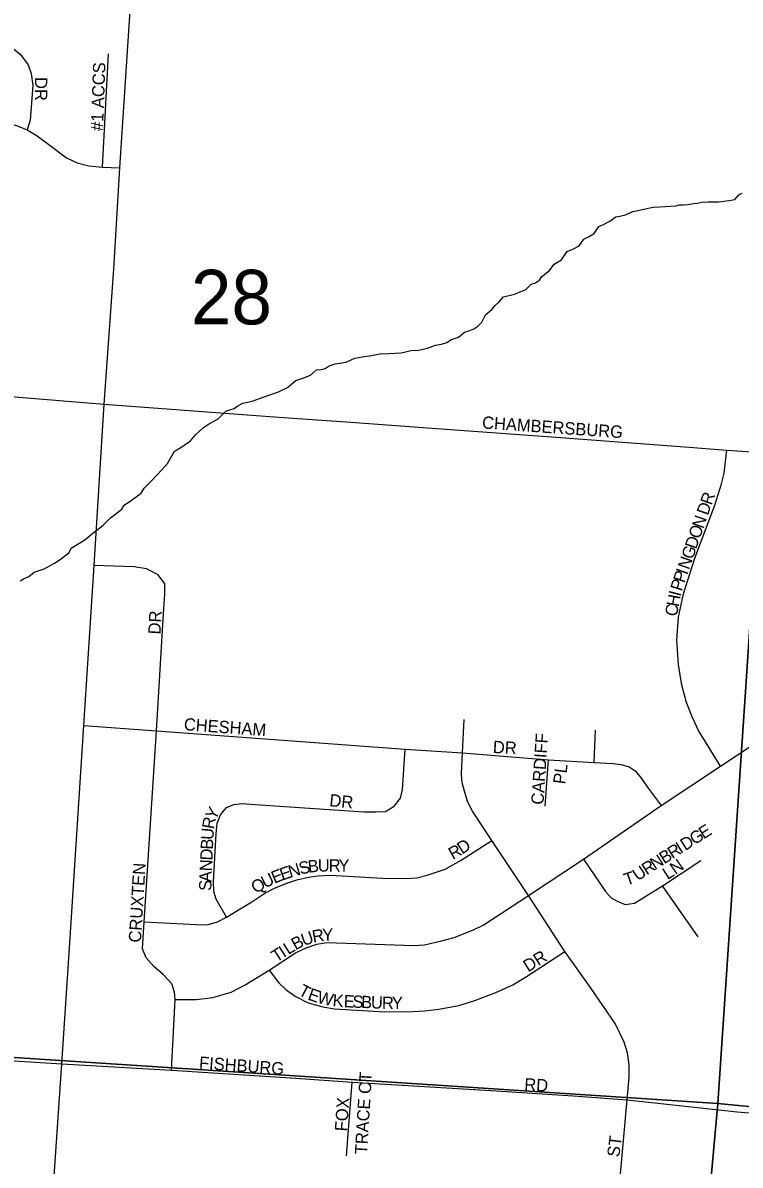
# Model space of a CAD drawing. Extents: x 0 to 680, y 0 to 440.
# Drawn here: x 66.7 to 75.32, y 228.79 to 242.52 of the extents above; entities that cross this region are included whole.
import ezdxf

# ---------------------------------------------------------------- set-up
doc = ezdxf.new("R2010")
doc.units = 0
for name, color, linetype in [('GM_X_City_Street', 7, 'Continuous'), ('GM_X_City_Street_Text', 7, 'Continuous'), ('GM_X_Minor_River', 7, 'Continuous'), ('GM_X_Section', 7, 'Continuous'), ('GM_X_Section_Text', 7, 'Continuous'), ('GM_X_State_Route', 7, 'Continuous')]:
    doc.layers.add(name, color=color, linetype=linetype)

msp = doc.modelspace()

# ---------------------------------------------------------------- linework, layer by layer
at = {"layer": 'GM_X_City_Street'}
for points in [[(63.665, 241.611), (63.691, 241.925), (63.714, 242.051), (63.755, 242.161), (63.824, 242.293), (63.937, 242.377), (64.035, 242.433), (64.132, 242.465), (64.227, 242.485), (64.345, 242.484), (66.276, 242.306), (66.426, 242.284), (66.56, 242.23), (66.67, 242.143), (66.761, 242.018), (66.8, 241.913), (66.82, 241.769), (66.785, 241.351), (66.751, 241.236)], [(67.657, 240.785), (67.729, 242.149)], [(62.837, 241.546), (63.117, 241.582), (63.339, 241.611), (63.665, 241.611), (64.657, 241.507), (66.159, 241.358), (66.387, 241.337), (66.506, 241.321), (66.621, 241.287), (66.751, 241.236), (66.871, 241.163), (67.027, 241.048), (67.223, 240.898), (67.351, 240.838), (67.492, 240.804), (67.657, 240.785), (67.866, 240.778)], [(50.778, 238.101), (50.79, 238.1), (50.984, 238.108), (51.15, 238.128), (51.291, 238.175), (51.915, 238.402), (52.663, 238.659), (53.456, 238.926), (53.828, 239.021), (54.055, 239.052), (54.261, 239.049), (55.067, 238.996), (56.371, 238.88), (57.841, 238.744), (58.361, 238.696), (59.563, 238.583), (61.015, 238.465), (62.717, 238.339), (63.427, 238.287), (64.386, 238.216), (66.218, 238.06), (65.866, 238.085), (67.678, 237.939), (69.395, 237.811)], [(69.395, 237.811), (69.833, 237.778), (70.644, 237.72)], [(70.644, 237.72), (71.621, 237.649), (73.113, 237.541), (74.762, 237.418), (74.86, 237.41)], [(75.087, 233.586), (74.825, 234.014), (74.749, 234.181), (74.68, 234.35), (74.625, 234.558), (74.584, 234.81), (74.564, 235.105), (74.584, 235.377), (74.642, 235.659), (74.78, 236.086), (75.021, 236.725), (75.102, 236.98), (75.133, 237.109), (75.164, 237.385)], [(74.86, 237.41), (75.164, 237.385), (75.64, 237.354)], [(68.487, 229.934), (68.531, 230.78), (68.523, 230.868), (68.489, 230.968), (68.391, 231.076), (68.272, 231.18), (68.183, 231.283), (68.139, 231.391), (68.157, 231.716), (68.305, 234.012), (68.393, 235.487), (68.404, 235.652), (68.406, 235.777), (68.325, 235.887), (68.185, 235.96), (68.039, 235.981), (67.555, 236)], [(73.233, 222.109), (73.31, 222.887), (73.707, 226.905), (73.888, 228.73), (73.966, 229.574), (73.992, 229.848), (73.989, 229.996), (73.969, 230.142), (73.928, 230.27), (73.821, 230.493), (73.526, 230.925), (73.215, 231.358), (72.781, 232.031), (72.337, 232.692), (72.104, 233.045), (72.051, 233.152), (72.016, 233.256), (71.991, 233.356), (71.976, 233.422), (71.974, 233.498), (71.986, 233.746), (72.005, 234.146)], [(67.431, 234.076), (68.305, 234.012), (71.296, 233.789), (71.986, 233.746), (73.019, 233.662), (73.57, 233.629), (73.793, 233.619), (73.894, 233.606), (73.99, 233.577), (74.061, 233.53), (74.125, 233.453), (74.219, 233.323), (74.375, 233.114)], [(68.531, 230.78), (68.785, 230.78), (68.983, 230.805), (69.202, 230.87), (69.372, 230.956), (69.659, 231.135), (69.979, 231.341), (70.105, 231.404), (70.233, 231.447), (70.353, 231.466), (71.401, 231.431), (71.529, 231.438), (71.735, 231.485), (71.884, 231.527), (72.118, 231.617), (72.235, 231.676), (72.781, 232.031), (73.442, 232.47), (74.375, 233.114), (75.087, 233.586), (75.777, 234.042)], [(73.57, 233.629), (73.586, 234.019)], [(69.148, 231.77), (69.024, 231.989), (68.997, 232.079), (68.99, 232.199), (69.023, 232.772), (69.036, 232.903), (69.077, 233.001), (69.149, 233.089), (69.237, 233.125), (69.335, 233.138), (69.491, 233.127), (70.8, 233.036), (70.942, 233.036), (71.058, 233.04), (71.164, 233.106), (71.241, 233.202), (71.266, 233.306), (71.296, 233.789)], [(72.979, 233.107), (73.019, 233.662)], [(68.157, 231.716), (68.783, 231.682), (68.917, 231.68), (69.039, 231.716), (69.148, 231.77), (69.454, 231.955), (69.61, 232.059), (69.715, 232.115), (69.863, 232.174), (69.992, 232.221), (70.135, 232.251), (70.245, 232.27), (70.398, 232.275), (71.022, 232.242), (71.313, 232.237), (71.438, 232.245), (71.562, 232.275), (71.779, 232.348), (71.969, 232.456), (72.337, 232.692)], [(73.442, 232.47), (73.706, 232.079), (73.773, 232.005), (73.844, 231.962), (73.94, 231.924), (74.053, 231.941), (74.391, 232.147), (74.85, 232.451)], [(74.818, 231.535), (74.391, 232.147)], [(69.659, 231.135), (69.776, 230.983), (69.866, 230.898), (69.975, 230.821), (70.13, 230.742), (70.308, 230.694), (70.447, 230.669), (71.051, 230.634), (71.387, 230.639), (71.53, 230.645), (71.7, 230.664), (71.94, 230.711), (72.133, 230.771), (72.387, 230.866), (72.591, 230.959), (72.744, 231.048), (73.215, 231.358)], [(51.509, 231.208), (51.784, 231.164), (52.383, 231.08), (53.059, 230.991), (53.393, 230.957), (54.203, 230.889), (54.844, 230.825), (55.581, 230.768), (58.954, 230.508), (60.455, 230.416), (61.805, 230.346), (65.494, 230.114), (67.167, 230.007)], [(67.167, 230.007), (68.487, 229.934), (69.98, 229.837), (70.659, 229.788), (72.393, 229.684), (73.375, 229.618)], [(70.592, 228.904), (70.659, 229.788)], [(73.375, 229.618), (73.429, 229.614), (73.966, 229.574), (75.29, 229.43), (75.723, 229.395), (76.908, 229.287), (77.592, 229.24), (78.627, 229.149), (79.814, 229.038), (80.916, 228.937), (82.424, 228.803), (83.309, 228.721), (84.197, 228.644), (85.499, 228.514)]]:
    msp.add_lwpolyline(points, dxfattribs=at)
at = {"layer": 'GM_X_Minor_River'}
for points in [[(75.26, 240.397), (75.309, 240.456), (75.351, 240.473)], [(67.443, 236.305), (67.54, 236.386), (67.666, 236.485), (67.751, 236.572), (67.89, 236.677), (67.915, 236.724), (68.017, 236.793), (68.12, 236.869), (68.156, 236.927), (68.248, 237.021), (68.369, 237.149), (68.436, 237.225), (68.522, 237.372), (68.6, 237.418), (68.715, 237.499), (68.776, 237.569), (68.872, 237.657), (68.933, 237.697), (69.047, 237.76), (69.138, 237.854), (69.186, 237.871), (69.239, 237.887), (69.282, 237.916), (69.342, 237.951), (69.455, 237.972), (69.587, 238.023), (69.772, 238.085), (69.88, 238.137), (69.983, 238.224), (70.067, 238.252), (70.156, 238.286), (70.229, 238.35), (70.288, 238.354), (70.336, 238.365), (70.384, 238.4), (70.456, 238.423), (70.587, 238.444), (70.689, 238.489), (70.779, 238.505), (70.892, 238.521), (70.993, 238.543), (71.1, 238.547), (71.249, 238.556), (71.368, 238.583), (71.457, 238.587), (71.565, 238.609), (71.661, 238.648), (71.732, 238.659), (71.798, 238.681), (71.852, 238.716), (71.936, 238.744), (72.008, 238.802), (72.062, 238.819), (72.122, 238.842), (72.17, 238.876), (72.219, 238.923), (72.262, 239.011), (72.341, 239.081), (72.377, 239.122), (72.426, 239.169), (72.48, 239.227), (72.612, 239.26), (72.671, 239.283), (72.749, 239.317), (72.81, 239.381), (72.864, 239.398), (72.912, 239.427), (72.937, 239.468), (73.033, 239.543), (73.088, 239.62), (73.13, 239.643), (73.178, 239.671), (73.246, 239.771), (73.312, 239.8), (73.39, 239.84), (73.445, 239.922), (73.499, 239.951), (73.571, 239.991), (73.626, 240.073), (73.68, 240.096), (73.758, 240.136), (73.83, 240.188), (73.878, 240.199), (73.944, 240.215), (74.034, 240.255), (74.093, 240.266), (74.237, 240.299), (74.284, 240.304), (74.427, 240.313), (74.552, 240.322), (74.594, 240.333), (74.641, 240.332), (74.695, 240.337), (74.766, 240.348), (74.808, 240.353), (74.862, 240.364), (74.939, 240.368), (75.07, 240.371), (75.159, 240.382), (75.218, 240.392), (75.26, 240.397)], [(66.667, 235.815), (66.715, 235.843), (66.769, 235.866), (66.835, 235.918), (66.955, 235.958), (67.087, 236.032), (67.165, 236.084), (67.256, 236.154), (67.28, 236.207), (67.443, 236.305)]]:
    msp.add_lwpolyline(points, dxfattribs=at)
at = {"layer": 'GM_X_Section'}
for points in [[(60.408, 246.656), (76.108, 245.175), (75.056, 229.533), (59.484, 230.548)], [(76.108, 245.175), (91.891, 243.739), (90.794, 227.996), (75.056, 229.533)], [(75.056, 229.533), (73.628, 213.785), (58.345, 215.032), (59.484, 230.548)], [(90.794, 227.996), (89.303, 212.485), (73.628, 213.785), (75.056, 229.533)]]:
    msp.add_lwpolyline(points, close=True, dxfattribs=at)
at = {"layer": 'GM_X_State_Route'}
msp.add_lwpolyline([(67.038, 228.128), (67.167, 230.007), (67.268, 231.524), (67.431, 234.076), (67.555, 236), (67.678, 237.939), (67.794, 239.56), (67.866, 240.778), (67.99, 242.666), (68.064, 244.218), (68.191, 246.173), (68.265, 246.92), (68.454, 248.964), (68.499, 249.494), (68.627, 250.799), (68.756, 252.094), (68.829, 253.164), (68.883, 253.778), (69.011, 255.075), (69.146, 256.555), (69.155, 256.648)], dxfattribs=at)

# ---------------------------------------------------------------- texts
at = {"layer": 'GM_X_City_Street_Text'}
for s, height, rotation, p in [('#1 ACCS', 0.1482, 87.8801, (67.662, 241.219)), ('DR', 0.1482, 270, (66.844, 241.87)), ('CHAMBERSBURG', 0.14823, 356.021, (72.218, 237.646)), ('R', 0.148, 70.82, (74.98, 236.716)), ('D', 0.148, 70.8378, (74.937, 236.593)), ('N', 0.148, 70.8255, (74.881, 236.433)), ('O', 0.148, 70.8255, (74.838, 236.31)), ('D', 0.148, 70.8255, (74.795, 236.186)), ('G', 0.148, 70.8255, (74.753, 236.063)), ('N', 0.148, 70.8237, (74.71, 235.94)), ('P', 0.148, 70.8737, (74.654, 235.78)), ('I', 0.148, 70.8048, (74.688, 235.878)), ('P', 0.148, 72.1439, (74.622, 235.681)), ('H', 0.148, 79.4918, (74.584, 235.495)), ('I', 0.148, 75.8683, (74.607, 235.62)), ('C', 0.148, 79.5474, (74.563, 235.379)), ('DR', 0.1482, 86.9884, (68.353, 235.167)), ('CHESHAM', 0.1482, 355.7936, (68.631, 234.019)), ('DR', 0.1482, 356.9769, (72.348, 233.745)), ('CARDIFF', 0.1482, 86.1237, (72.958, 233.12)), ('PL', 0.1482, 82.8783, (73.221, 233.364)), ('DR', 0.1482, 353.9832, (70.38, 233.106)), ('Y', 0.148, 61.2447, (69.013, 232.927)), ('R', 0.148, 80.1144, (68.997, 232.823)), ('E', 0.148, 32.2755, (74.885, 232.704)), ('U', 0.148, 86.3473, (68.989, 232.697)), ('G', 0.148, 32.2749, (74.775, 232.635)), ('B', 0.148, 87.3319, (68.984, 232.581)), ('R', 0.148, 29.3141, (71.869, 232.458)), ('D', 0.148, 33.3272, (71.981, 232.522)), ('R', 0.148, 32.273, (74.51, 232.467)), ('I', 0.148, 32.2834, (74.609, 232.53)), ('D', 0.148, 32.2718, (74.664, 232.565)), ('D', 0.148, 87.3111, (68.978, 232.45)), ('N', 0.148, 32.2749, (74.3, 232.335)), ('B', 0.148, 32.273, (74.411, 232.405)), ('N', 0.148, 35.6504, (74.546, 232.277)), ('CRUXTEN', 0.1482, 86.5303, (68.118, 231.463)), ('N', 0.148, 87.3329, (68.971, 232.32)), ('E', 0.148, 22.1617, (69.723, 232.172)), ('E', 0.148, 19.3855, (69.818, 232.21)), ('N', 0.148, 16.3957, (69.914, 232.244)), ('S', 0.148, 13.9633, (70.038, 232.281)), ('B', 0.148, 6.2785, (70.134, 232.305)), ('U', 0.148, 0.9181, (70.247, 232.318)), ('R', 0.148, 0.0486, (70.377, 232.32)), ('Y', 0.148, 0, (70.494, 232.32)), ('U', 0.148, 33.7146, (74.093, 232.2)), ('R', 0.148, 32.2756, (74.201, 232.272)), ('L', 0.148, 32.6367, (74.452, 232.216)), ('S', 0.148, 89.5355, (68.966, 232.087)), ('A', 0.148, 88.0544, (68.967, 232.19)), ('Q', 0.148, 31.586, (69.5, 232.05)), ('U', 0.148, 25.6757, (69.608, 232.116)), ('T', 0.148, 18.9187, (73.957, 232.148)), ('B', 0.148, 28.6512, (69.977, 231.37)), ('U', 0.148, 18.8774, (70.074, 231.423)), ('R', 0.148, 9.8096, (70.191, 231.464)), ('Y', 0.148, 2.3177, (70.302, 231.483)), ('T', 0.148, 32.7352, (69.748, 231.223)), ('I', 0.148, 32.6958, (69.836, 231.28)), ('L', 0.148, 32.3036, (69.891, 231.315)), ('DR', 0.1482, 31.9968, (72.775, 231.106)), ('T', 0.148, 331.7363, (70.001, 230.843)), ('E', 0.148, 340.3159, (70.115, 230.784)), ('W', 0.148, 346.3371, (70.23, 230.744)), ('K', 0.148, 355.2064, (70.419, 230.7)), ('E', 0.148, 357.4023, (70.555, 230.689)), ('S', 0.148, 357.5933, (70.66, 230.684)), ('B', 0.148, 357.5948, (70.764, 230.68)), ('U', 0.148, 357.6284, (70.882, 230.675)), ('R', 0.148, 359.0441, (71.016, 230.669)), ('Y', 0.148, 359.9703, (71.136, 230.667)), ('FISHBURG', 0.1482, 355.8543, (68.814, 229.95)), ('TRACE CT', 0.1482, 86.5303, (70.838, 228.917)), ('RD', 0.1482, 356.9884, (72.726, 229.689)), ('FOX', 0.1482, 85.9166, (70.597, 229.193)), ('ST', 0.1482, 82.88, (73.871, 228.882))]:
    msp.add_text(s, height=height, rotation=rotation, dxfattribs=at).set_placement(p)
at = {"layer": 'GM_X_Section_Text'}
msp.add_text('28', height=0.6552, rotation=0, dxfattribs=at).set_placement((68.72, 238.897))

doc.saveas('drawing.dxf')
